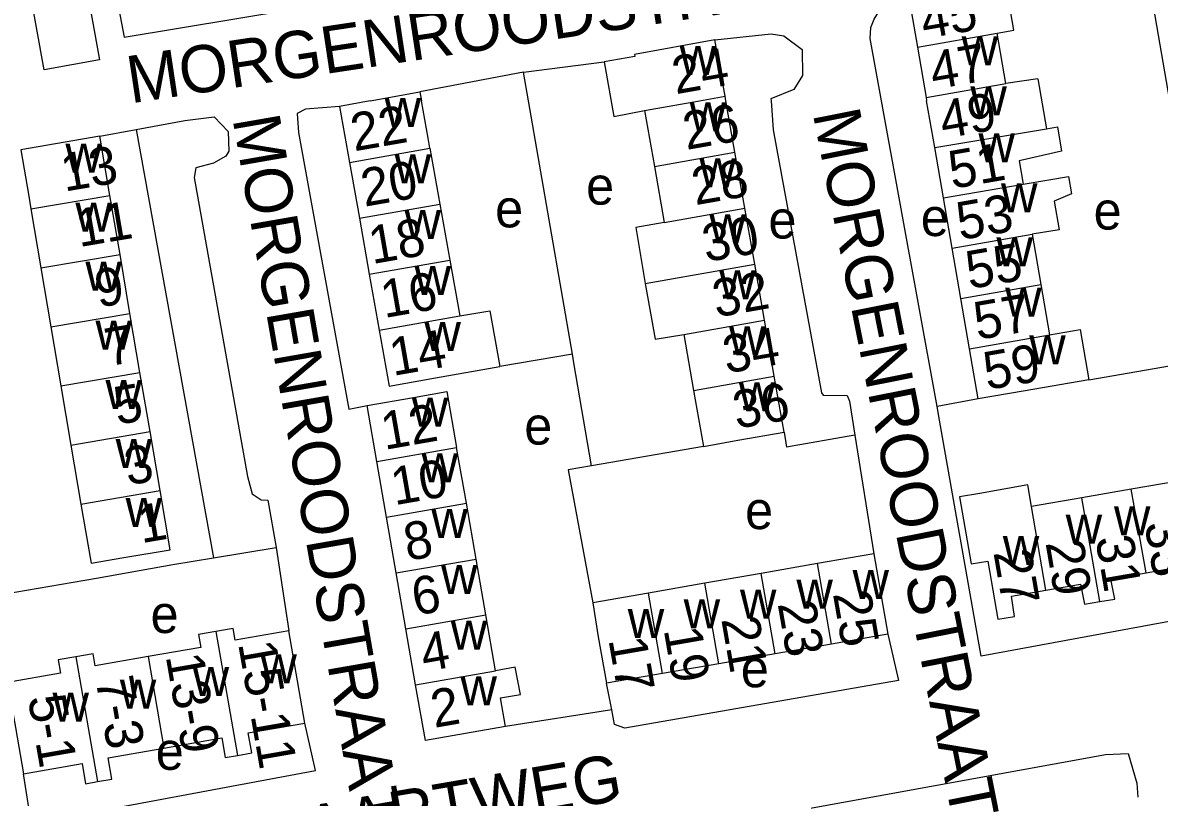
# Model space of a CAD drawing. Extents: x 162883 to 165538, y 383986 to 385172.
# Drawn here: x 164517.2 to 164637.8, y 384426.2 to 384508.3 of the extents above; entities that cross this region are included whole.
import ezdxf

# ---------------------------------------------------------------- set-up
doc = ezdxf.new("R2010")
doc.units = 0
for name, color, linetype in [('BLT_Basislijn', 7, 'Continuous'), ('BLT_Bebouwing', 7, 'Continuous'), ('BLT_Centroide', 7, 'Continuous'), ('BLT_Huisnummer', 7, 'Continuous'), ('BLT_Huisnummer_ tussenligend', 7, 'Continuous'), ('BLT_Huisnummer_reeks', 7, 'Continuous'), ('BLT_Onderverdeling_panden', 7, 'Continuous'), ('BLT_Straatnaam', 7, 'Continuous')]:
    doc.layers.add(name, color=color, linetype=linetype)

msp = doc.modelspace()

# ---------------------------------------------------------------- linework, layer by layer
at = {"layer": 'BLT_Basislijn'}
for p, q in [((164637.1, 384510.03), (164638.84, 384500)), ((164570.32, 384503.02), (164578.88, 384504.13)), ((164570.32, 384503.02), (164559.32, 384500.95)), ((164570.85, 384500), (164570.32, 384503.02)), ((164575.5, 384473.15), (164570.85, 384500)), ((164614.18, 384467.61), (164608.29, 384500)), ((164525.39, 384496.23), (164529.23, 384496.94)), ((164529.23, 384496.94), (164537.45, 384451.55)), ((164575.5, 384473.15), (164567.8, 384471.83)), ((164630.3, 384470.43), (164643.55, 384472.71)), ((164618.54, 384468.39), (164614.18, 384467.61)), ((164597.97, 384464.88), (164598.23, 384463.3)), ((164605.48, 384464.56), (164598.23, 384463.3)), ((164589.4, 384463.36), (164577.52, 384461.3)), ((164537.45, 384451.55), (164544.1, 384452.66)), ((164544.1, 384452.66), (164545.42, 384443.82)), ((164608.95, 384443.46), (164610.11, 384438.56)), ((164579.69, 384435.45), (164579.11, 384438.26)), ((164579.69, 384435.45), (164568.4, 384433.67)), ((164518.09, 384423.49), (164517.28, 384428.67)), ((164635.39, 384427.68), (164635.47, 384426.18))]:
    msp.add_line(p, q, dxfattribs=at)
for points in [[(164527.12, 384511.22), (164527.97, 384506.72), (164569.57, 384513.66)], [(164608.29, 384500), (164607.09, 384506.6), (164607.15, 384507.76), (164607.52, 384508.66), (164608.17, 384509.73), (164608.95, 384510.3), (164610.09, 384510.83), (164611.18, 384511.02)], [(164590.62, 384506.44), (164596.59, 384507.08), (164597.93, 384506.87), (164599.87, 384505.42), (164599.9, 384502.66), (164598.98, 384501.19), (164596.57, 384500.19), (164596.58, 384500)], [(164596.58, 384500), (164596.81, 384496.9), (164601.93, 384469.06), (164602.09, 384468.79), (164604.65, 384468.77), (164604.91, 384468.17), (164605.48, 384464.56)], [(164550.81, 384499.4), (164547.18, 384499.09), (164546.32, 384498.65), (164546.44, 384496.62), (164551.79, 384467.3), (164553.72, 384467.7)], [(164529.23, 384496.94), (164534.4, 384497.9), (164537.51, 384498.3), (164539, 384496.74), (164539.05, 384494.66), (164538.73, 384494.12), (164537.44, 384493.4), (164535.56, 384492.88), (164535.4, 384491.87), (164541.03, 384460.17), (164541.55, 384458.35), (164542.5, 384457.72), (164543.2, 384457.67), (164544.1, 384452.66)], [(164577.52, 384461.3), (164575.67, 384472.21), (164575.5, 384473.15)], [(164689.76, 384459.22), (164690.42, 384454.3), (164618.86, 384441.15), (164614.44, 384466.14), (164614.18, 384467.61)], [(164605.48, 384464.56), (164607.47, 384451.98)], [(164577.52, 384461.3), (164575.07, 384460.87), (164577.67, 384446.79)], [(164515.14, 384447.7), (164525.01, 384449.4), (164533.13, 384450.84), (164537.45, 384451.55)], [(164610.11, 384438.56), (164581.06, 384433.51), (164579.98, 384433.9), (164579.69, 384435.45)], [(164518.09, 384423.49), (164518.32, 384423.43), (164548.26, 384429.02), (164547.12, 384434.04)], [(164581.33, 384421.5), (164632.05, 384430.72), (164634.45, 384430.83), (164635.39, 384427.68)]]:
    msp.add_lwpolyline(points, dxfattribs=at)
at = {"layer": 'BLT_Bebouwing'}
for p, q in [((164611.18, 384511.02), (164612.1, 384505.69)), ((164621.48, 384501.83), (164620.55, 384507.16)), ((164590.62, 384506.44), (164582.09, 384504.9)), ((164591.7, 384500.48), (164590.62, 384506.44)), ((164612.1, 384505.69), (164613.02, 384500.36)), ((164578.88, 384504.13), (164579.9, 384498.34)), ((164624.88, 384502.33), (164621.48, 384501.83)), ((164624.88, 384502.33), (164625.8, 384497.03)), ((164554.06, 384500), (164550.81, 384499.4)), ((164554.06, 384500), (164559.32, 384500.95)), ((164559.32, 384500.95), (164559.5, 384500)), ((164591.79, 384500), (164591.7, 384500.48)), ((164592.75, 384494.54), (164591.79, 384500)), ((164613.02, 384500.36), (164613.08, 384500)), ((164613.94, 384495.03), (164613.08, 384500)), ((164550.81, 384499.4), (164551.86, 384493.47)), ((164579.9, 384498.34), (164583.15, 384498.97)), ((164583.15, 384498.97), (164584.2, 384493.04)), ((164525.39, 384496.23), (164517, 384494.8)), ((164526.45, 384489.97), (164525.39, 384496.23)), ((164614.86, 384489.7), (164613.94, 384495.03)), ((164560.39, 384494.98), (164561.45, 384489.05)), ((164593.79, 384488.61), (164592.75, 384494.54)), ((164551.86, 384493.47), (164552.91, 384487.54)), ((164584.2, 384493.04), (164585.24, 384487.1)), ((164527.52, 384483.71), (164526.45, 384489.97)), ((164561.45, 384489.05), (164562.5, 384483.12)), ((164615.78, 384484.37), (164614.86, 384489.7)), ((164518.06, 384488.54), (164519.13, 384482.29)), ((164594.84, 384482.68), (164593.79, 384488.61)), ((164552.91, 384487.54), (164553.96, 384481.61)), ((164624.26, 384485.85), (164625.18, 384480.52)), ((164616.7, 384479.05), (164615.78, 384484.37)), ((164528.58, 384477.46), (164527.52, 384483.71)), ((164562.5, 384483.12), (164563.56, 384477.2)), ((164519.13, 384482.29), (164520.19, 384476.03)), ((164595.88, 384476.74), (164594.84, 384482.68)), ((164553.96, 384481.61), (164555.01, 384475.68)), ((164625.18, 384480.52), (164626.11, 384475.19)), ((164617.62, 384473.72), (164616.7, 384479.05)), ((164529.64, 384471.2), (164528.58, 384477.46)), ((164520.19, 384476.03), (164521.26, 384469.77)), ((164596.92, 384470.81), (164595.88, 384476.74)), ((164587.32, 384475.24), (164588.36, 384469.3)), ((164618.54, 384468.39), (164617.62, 384473.72)), ((164530.71, 384464.94), (164529.64, 384471.2)), ((164521.26, 384469.77), (164522.32, 384463.51)), ((164588.36, 384469.3), (164589.4, 384463.36)), ((164554.75, 384461.78), (164553.72, 384467.7)), ((164531.77, 384458.68), (164530.71, 384464.94)), ((164522.32, 384463.51), (164523.38, 384457.26)), ((164564.26, 384457.34), (164563.23, 384463.26)), ((164555.78, 384455.86), (164554.75, 384461.78)), ((164634.76, 384458.83), (164629.54, 384457.93)), ((164639.98, 384459.73), (164634.76, 384458.83)), ((164629.54, 384457.93), (164624.22, 384457.01)), ((164565.3, 384451.43), (164564.26, 384457.34)), ((164556.81, 384449.95), (164555.78, 384455.86)), ((164607.47, 384451.98), (164608.95, 384443.46)), ((164566.33, 384445.51), (164565.3, 384451.43)), ((164601.5, 384450.94), (164595.53, 384449.9)), ((164557.85, 384444.03), (164556.81, 384449.95)), ((164595.53, 384449.9), (164589.56, 384448.86)), ((164589.56, 384448.86), (164583.59, 384447.82)), ((164583.59, 384447.82), (164577.67, 384446.79)), ((164567.36, 384439.59), (164566.33, 384445.51)), ((164547.12, 384434.04), (164545.42, 384443.82)), ((164558.88, 384438.11), (164557.85, 384444.03)), ((164608.95, 384443.46), (164602.99, 384442.42)), ((164602.99, 384442.42), (164597.02, 384441.38)), ((164597.02, 384441.38), (164591.05, 384440.34)), ((164591.05, 384440.34), (164585.08, 384439.3)), ((164585.08, 384439.3), (164579.11, 384438.26))]:
    msp.add_line(p, q, dxfattribs=at)
for points in [[(164521.06, 384527.97), (164525.33, 384504.32), (164519.46, 384503.26), (164515.19, 384526.91)], [(164620.55, 384507.16), (164622.34, 384507.47), (164621.37, 384513.05)], [(164582.09, 384504.9), (164582.12, 384504.7), (164578.88, 384504.13)], [(164560.39, 384494.98), (164560.2, 384496.03), (164559.5, 384500)], [(164625.8, 384497.03), (164626.95, 384497.22), (164627.4, 384494.67), (164622.91, 384493.62), (164623.33, 384491.17)], [(164517, 384494.8), (164517.84, 384489.87), (164518.06, 384488.54)], [(164623.33, 384491.17), (164628.12, 384491.97), (164628.44, 384490.14), (164626.61, 384489.35), (164627.14, 384486.33), (164624.26, 384485.85)], [(164585.24, 384487.1), (164582.23, 384486.57), (164583.23, 384480.63)], [(164583.23, 384480.63), (164584.28, 384474.72), (164587.32, 384475.24)], [(164563.56, 384477.2), (164566.75, 384477.75), (164567.8, 384471.83)], [(164626.11, 384475.19), (164629.38, 384475.75), (164630.3, 384470.43)], [(164555.01, 384475.68), (164556.06, 384469.75), (164560.99, 384470.62), (164567.8, 384471.83)], [(164597.97, 384464.88), (164596.92, 384470.81)], [(164630.3, 384470.43), (164623.33, 384469.22), (164618.54, 384468.39)], [(164553.72, 384467.7), (164558.64, 384468.56), (164562.2, 384469.18), (164563.23, 384463.26)], [(164589.4, 384463.36), (164593.05, 384464.01), (164597.97, 384464.88)], [(164624.22, 384457.01), (164623.81, 384459.28), (164618.74, 384458.39), (164616.58, 384458.02), (164617.82, 384450.91), (164619.56, 384451.22), (164620.62, 384445.04), (164622.39, 384445.35), (164622.07, 384447.51), (164625.74, 384448.14)], [(164523.38, 384457.26), (164524.45, 384450.99), (164527.91, 384451.58), (164532.84, 384452.42), (164531.77, 384458.68)], [(164607.47, 384451.98), (164602.54, 384451.12), (164601.5, 384450.94)], [(164636.35, 384449.96), (164640.08, 384450.63), (164640.48, 384448.48), (164642.07, 384448.78)], [(164631.45, 384446.92), (164633.06, 384447.19), (164632.62, 384449.29), (164636.35, 384449.96)], [(164625.74, 384448.14), (164629.41, 384448.77), (164629.84, 384446.64), (164631.45, 384446.92)], [(164577.67, 384446.79), (164578.25, 384443.19), (164579.11, 384438.26)], [(164537.69, 384443.74), (164535.84, 384443.42), (164536.08, 384442.07), (164530.49, 384441.09)], [(164545.42, 384443.82), (164539.75, 384442.83), (164539.54, 384444.07), (164537.69, 384443.74)], [(164522.83, 384441.05), (164520.97, 384440.73), (164521.22, 384439.33), (164515.59, 384438.35)], [(164530.49, 384441.09), (164524.9, 384440.12), (164524.68, 384441.37), (164522.83, 384441.05)], [(164568.4, 384433.67), (164567.87, 384436.71), (164570, 384437.08), (164569.45, 384439.96), (164567.36, 384439.59)], [(164515.59, 384438.35), (164516.42, 384433.59), (164517.28, 384428.67)], [(164568.4, 384433.67), (164559.91, 384432.19), (164558.88, 384438.11)], [(164539.98, 384430.62), (164541.5, 384430.89), (164541.13, 384433), (164547.12, 384434.04)], [(164532.18, 384431.4), (164538.32, 384432.47), (164538.68, 384430.4), (164539.98, 384430.62)], [(164525.13, 384427.84), (164526.65, 384428.1), (164526.26, 384430.36), (164532.18, 384431.4)], [(164517.28, 384428.67), (164523.49, 384429.75), (164523.86, 384427.62), (164525.13, 384427.84)]]:
    msp.add_lwpolyline(points, dxfattribs=at)
at = {"layer": 'BLT_Onderverdeling_panden'}
for p, q in [((164612.1, 384505.69), (164620.55, 384507.16)), ((164613.02, 384500.36), (164621.48, 384501.83)), ((164583.15, 384498.97), (164589, 384500)), ((164589, 384500), (164591.7, 384500.48)), ((164613.94, 384495.03), (164625.8, 384497.03)), ((164551.86, 384493.47), (164560.39, 384494.98)), ((164584.2, 384493.04), (164592.75, 384494.54)), ((164614.86, 384489.7), (164623.33, 384491.17)), ((164518.06, 384488.54), (164526.45, 384489.97)), ((164552.91, 384487.54), (164561.45, 384489.05)), ((164585.24, 384487.1), (164593.79, 384488.61)), ((164615.78, 384484.37), (164624.26, 384485.85)), ((164519.13, 384482.29), (164527.52, 384483.71)), ((164553.96, 384481.61), (164562.5, 384483.12)), ((164583.23, 384480.63), (164594.84, 384482.68)), ((164616.7, 384479.05), (164625.18, 384480.52)), ((164520.19, 384476.03), (164528.58, 384477.46)), ((164555.01, 384475.68), (164563.56, 384477.2)), ((164587.32, 384475.24), (164595.88, 384476.74)), ((164617.62, 384473.72), (164626.11, 384475.19)), ((164521.26, 384469.77), (164529.64, 384471.2)), ((164588.36, 384469.3), (164596.92, 384470.81)), ((164522.32, 384463.51), (164530.71, 384464.94)), ((164554.75, 384461.78), (164563.23, 384463.26)), ((164636.35, 384449.96), (164634.76, 384458.83)), ((164523.38, 384457.26), (164531.77, 384458.68)), ((164631.45, 384446.92), (164629.54, 384457.93)), ((164555.78, 384455.86), (164564.26, 384457.34)), ((164625.74, 384448.14), (164624.22, 384457.01)), ((164556.81, 384449.95), (164565.3, 384451.43)), ((164602.99, 384442.42), (164601.5, 384450.94)), ((164597.02, 384441.38), (164595.53, 384449.9)), ((164591.05, 384440.34), (164589.56, 384448.86)), ((164585.08, 384439.3), (164583.59, 384447.82)), ((164557.85, 384444.03), (164566.33, 384445.51)), ((164537.69, 384443.74), (164539.98, 384430.62)), ((164522.83, 384441.05), (164525.13, 384427.84)), ((164530.49, 384441.09), (164532.18, 384431.4)), ((164558.88, 384438.11), (164567.36, 384439.59))]:
    msp.add_line(p, q, dxfattribs=at)

# ---------------------------------------------------------------- texts
at = {"layer": 'BLT_Centroide'}
for s, p in [('w', (164616.79, 384503.75)), ('w', (164586.89, 384502.72)), ('w', (164617.72, 384498.44)), ('w', (164555.59, 384497.22)), ('w', (164587.95, 384496.75)), ('w', (164618.58, 384493.47)), ('w', (164521.73, 384492.38)), ('w', (164556.65, 384491.25)), ('w', (164588.99, 384490.81)), ('e', (164576.96, 384488.99)), ('w', (164620.97, 384488.16)), ('w', (164522.79, 384486.12)), ('e', (164567.31, 384486.58)), ('e', (164630.79, 384486.35)), ('w', (164557.7, 384485.34)), ('w', (164590.04, 384484.88)), ('e', (164596.3, 384485.4)), ('e', (164612.46, 384485.66)), ('w', (164620.48, 384482.44)), ('w', (164523.85, 384479.88)), ('w', (164558.76, 384479.41)), ('w', (164591.08, 384478.97)), ('w', (164621.41, 384477.12)), ('w', (164524.92, 384473.62)), ('w', (164559.81, 384473.47)), ('w', (164592.12, 384473.03)), ('w', (164623.96, 384472.06)), ('w', (164525.98, 384467.34)), ('w', (164593.16, 384467.09)), ('w', (164558.48, 384465.47)), ('e', (164570.4, 384463.56)), ('w', (164527.05, 384461.09)), ('w', (164559.51, 384459.56)), ('w', (164528.11, 384454.84)), ('e', (164593.82, 384454.6)), ('w', (164560.54, 384453.66)), ('w', (164632.95, 384453.94)), ('w', (164627.83, 384453.06)), ('w', (164621.16, 384450.8)), ('w', (164561.57, 384447.72)), ('w', (164599.27, 384446.17)), ('w', (164605.22, 384447.2)), ('w', (164593.28, 384445.11)), ('w', (164587.31, 384444.08)), ('e', (164530.76, 384443.59)), ('w', (164581.38, 384443.05)), ('w', (164562.6, 384441.81)), ('w', (164542.41, 384438.25)), ('e', (164593.37, 384437.84)), ('w', (164535.23, 384436.92)), ('w', (164527.5, 384435.58)), ('w', (164563.63, 384435.91)), ('w', (164520.36, 384434.2)), ('e', (164531.31, 384429.09))]:
    msp.add_text(s, height=4, dxfattribs=at).set_placement(p)
at = {"layer": 'BLT_Huisnummer'}
for s, rotation, p in [('45', 9.8609, (164612.82, 384506.55)), ('24', 9.9832, (164586.46, 384500.68)), ('49', 9.8609, (164614.84, 384495.97)), ('22', 9.9031, (164552.36, 384494.63)), ('13', 9.6494, (164521.63, 384490.36)), ('28', 9.9832, (164588.54, 384488.92)), ('53', 9.8609, (164616.62, 384485.22)), ('18', 9.9031, (164554.27, 384482.68)), ('9', 9.6517, (164525.22, 384478.07)), ('32', 9.9832, (164590.75, 384477.02)), ('14', 9.9031, (164556.48, 384470.83)), ('59', 9.8609, (164619.48, 384469.34)), ('5', 9.654, (164527.22, 384465.65)), ('36', 9.9832, (164592.91, 384465.22)), ('12', 9.9031, (164555.58, 384462.99)), ('1', 9.6476, (164529.79, 384453.1)), ('31', 279.7657, (164630.97, 384453.63)), ('27', 279.7657, (164620.16, 384452.14)), ('6', 9.9031, (164558.84, 384445.42)), ('25', 279.8805, (164603.13, 384447.76)), ('21', 279.8805, (164591.29, 384445.06)), ('17', 279.8805, (164579.32, 384442.9)), ('2', 9.9031, (164560.86, 384433.53))]:
    msp.add_text(s, height=4, rotation=rotation, dxfattribs=at).set_placement(p)
at = {"layer": 'BLT_Huisnummer_ tussenligend'}
for s, rotation, p in [('47', 9.8609, (164613.81, 384501.17)), ('26', 9.9832, (164587.6, 384494.78)), ('51', 9.8609, (164615.78, 384490.65)), ('20', 9.9031, (164553.45, 384488.76)), ('11', 9.6517, (164523.19, 384484.48)), ('30', 9.9832, (164589.67, 384482.89)), ('55', 9.8609, (164617.61, 384480.03)), ('16', 9.9031, (164555.55, 384476.96)), ('57', 9.8609, (164618.46, 384474.64)), ('7', 9.654, (164526.27, 384471.85)), ('34', 9.9832, (164591.84, 384471.08)), ('3', 9.6476, (164528.35, 384459.23)), ('10', 9.9031, (164556.64, 384457.12)), ('8', 9.9031, (164557.99, 384451.22)), ('33', 279.7657, (164636.18, 384455.18)), ('29', 279.7657, (164625.68, 384453.16)), ('23', 279.8805, (164597.27, 384446.7)), ('4', 9.9031, (164559.78, 384439.47)), ('19', 279.8805, (164585.18, 384443.95))]:
    msp.add_text(s, height=4, rotation=rotation, dxfattribs=at).set_placement(p)
at = {"layer": 'BLT_Huisnummer_reeks'}
for s, rotation, p in [('15-11', 279.8831, (164540.04, 384442.47)), ('13-9', 279.892, (164532.36, 384441.14)), ('7-3', 279.8887, (164524.91, 384438.68)), ('5-1', 279.8892, (164517.73, 384436.75))]:
    msp.add_text(s, height=4, rotation=rotation, dxfattribs=at).set_placement(p)
at = {"layer": 'BLT_Straatnaam'}
for s, height, rotation, p in [('MORGENROODSTRAAT', 4.9999, 8.5838, (164528.65, 384499.71)), ('MORGENROODSTRAAT', 5, 281.2005, (164600.99, 384498.66)), ('MORGENROODSTRAAT', 4.9999, 279.8684, (164539.45, 384498.09)), ('ZWALUWSTAARTWEG', 5, 9.7726, (164510.03, 384413.72))]:
    msp.add_text(s, height=height, rotation=rotation, dxfattribs=at).set_placement(p)

doc.saveas('drawing.dxf')
